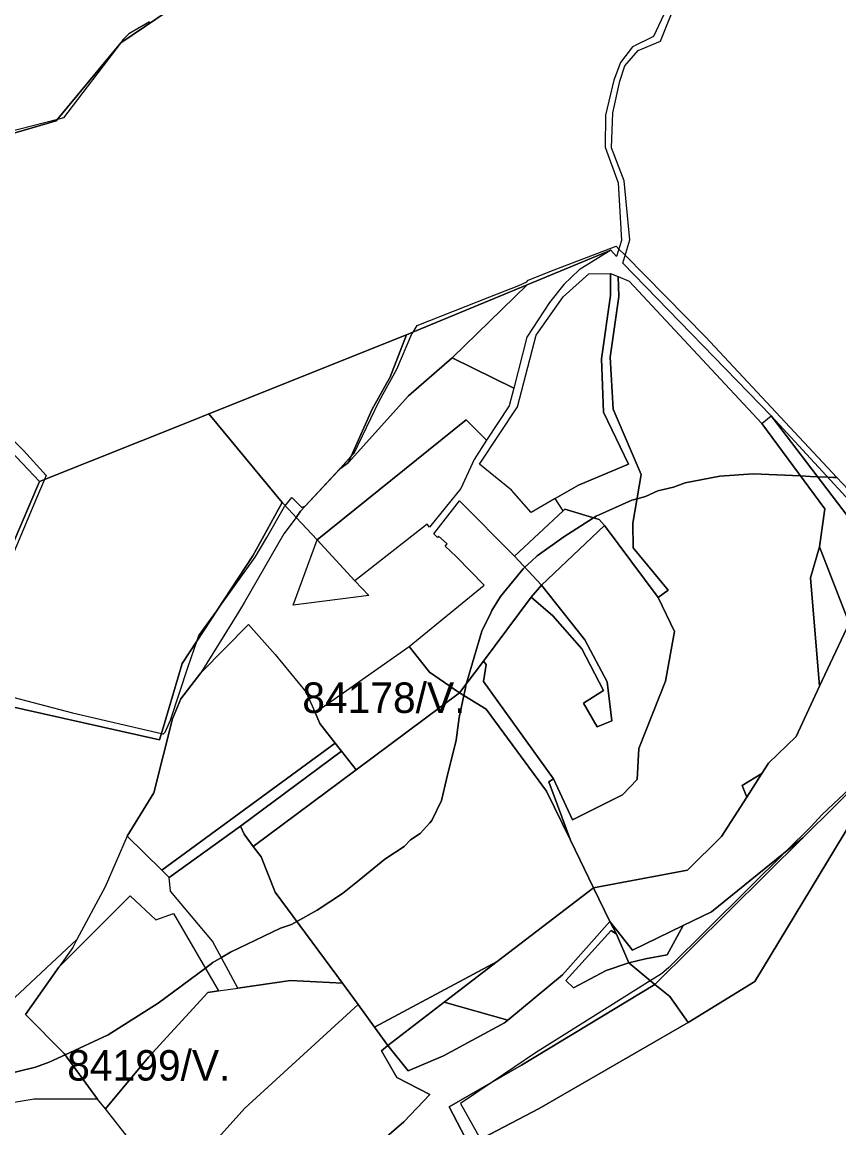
# Model space of a CAD drawing. Extents: x -477304 to -465429, y -1159113 to -1149210.
# Drawn here: x -472431 to -472029, y -1157531 to -1156987 of the extents above; entities that cross this region are included whole.
import ezdxf

# ---------------------------------------------------------------- set-up
doc = ezdxf.new("R2010")
doc.units = 0
for name, color, linetype in [('BPEJ_s', 7, 'Continuous'), ('orna_s', 7, 'Continuous'), ('PUPFL_s', 7, 'Continuous'), ('trav_porost_s', 7, 'Continuous')]:
    doc.layers.add(name, color=color, linetype=linetype)

msp = doc.modelspace()

# ---------------------------------------------------------------- linework, layer by layer
at = {"layer": 'BPEJ_s'}
for points in [[(-472368.61, -1156987.17), (-472378.82, -1156993.12), (-472381.8, -1156996.1), (-472382.95, -1156997.62), (-472410.93, -1157034.38), (-472413.93, -1157035.16), (-472438.8, -1157041.61)], [(-472368.61, -1156987.17), (-472378.82, -1156993.12), (-472381.8, -1156996.1), (-472382.95, -1156997.62), (-472410.93, -1157034.38), (-472413.93, -1157035.16), (-472438.8, -1157041.61)], [(-472439.01, -1157318.73), (-472406.47, -1157327.24), (-472362.78, -1157337.48), (-472362.02, -1157337.66), (-472360.96, -1157336.81), (-472358.41, -1157330.85), (-472349.58, -1157304.44), (-472345.18, -1157291.56), (-472344.7, -1157290.14), (-472344.37, -1157289.17), (-472335.74, -1157277.16), (-472316.72, -1157250.67), (-472311.01, -1157240.87), (-472302.16, -1157225.67), (-472302.04, -1157225.52), (-472301.89, -1157225.32), (-472298.64, -1157221.32), (-472293.75, -1157226.22), (-472291.93, -1157225.31), (-472275.85, -1157208.09), (-472269.56, -1157201.13), (-472268.44, -1157199.89), (-472268.02, -1157199.42), (-472255.68, -1157173.9), (-472246.96, -1157158.16), (-472239.52, -1157140.72), (-472238.98, -1157139.87), (-472236.96, -1157136.68), (-472201.23, -1157122.54), (-472186.99, -1157116.9), (-472182.94, -1157115.2), (-472182.43, -1157114.51), (-472182.31, -1157114.35), (-472169.55, -1157109.24), (-472139.08, -1157097.59), (-472137.69, -1157099), (-472134.66, -1157102.08), (-472095.11, -1157142.21), (-472030.45, -1157211.49)], [(-472439.01, -1157318.73), (-472406.47, -1157327.24), (-472362.78, -1157337.48), (-472362.02, -1157337.66), (-472360.96, -1157336.81), (-472358.41, -1157330.85), (-472349.58, -1157304.44), (-472345.18, -1157291.56), (-472344.7, -1157290.14), (-472344.37, -1157289.17), (-472335.74, -1157277.16), (-472316.72, -1157250.67), (-472311.01, -1157240.87), (-472302.16, -1157225.67), (-472302.04, -1157225.52), (-472301.89, -1157225.32), (-472298.64, -1157221.32), (-472293.75, -1157226.22), (-472291.93, -1157225.31), (-472275.85, -1157208.09), (-472269.56, -1157201.13), (-472268.44, -1157199.89), (-472268.02, -1157199.42), (-472255.68, -1157173.9), (-472246.96, -1157158.16), (-472239.52, -1157140.72), (-472238.98, -1157139.87), (-472236.96, -1157136.68), (-472201.23, -1157122.54), (-472186.99, -1157116.9), (-472182.94, -1157115.2), (-472182.43, -1157114.51), (-472182.31, -1157114.35), (-472169.55, -1157109.24), (-472139.08, -1157097.59), (-472137.69, -1157099), (-472134.66, -1157102.08), (-472095.11, -1157142.21), (-472030.45, -1157211.49), (-471969.2, -1157276.41)], [(-472439.97, -1157188.66), (-472430.5, -1157198.35), (-472419.43, -1157210.37), (-472420.27, -1157212.36), (-472424.19, -1157221.65), (-472440.5, -1157260.24)], [(-472439.97, -1157188.66), (-472430.5, -1157198.35), (-472419.43, -1157210.37), (-472420.27, -1157212.36), (-472424.19, -1157221.65), (-472440.5, -1157260.24)], [(-472030.45, -1157211.49), (-472032.07, -1157211.41), (-472034.92, -1157211.28), (-472039.86, -1157211.06), (-472043.4, -1157210.9), (-472048.41, -1157210.68), (-472071.71, -1157209.63), (-472088.09, -1157210.69), (-472105.11, -1157214.09), (-472110.85, -1157216.22), (-472118.5, -1157217.92), (-472124.67, -1157220.69), (-472128.74, -1157221.87), (-472131.26, -1157222.6), (-472148.92, -1157230.47), (-472150.14, -1157231.25), (-472164.87, -1157240.68), (-472177.84, -1157250.04), (-472180.67, -1157252.61), (-472183.98, -1157255.61), (-472184.42, -1157256.01), (-472184.86, -1157256.42), (-472195.92, -1157270.03), (-472200.17, -1157276.83), (-472200.72, -1157277.97), (-472205.07, -1157287.04), (-472212.72, -1157312.56), (-472212.81, -1157312.96), (-472213.41, -1157315.83), (-472214.01, -1157318.65), (-472216.34, -1157329.58), (-472216.67, -1157332.06), (-472217.82, -1157340.64), (-472222.51, -1157359.93), (-472225.06, -1157370.41), (-472229.73, -1157380.19), (-472230.74, -1157381.31), (-472235.48, -1157386.57), (-472240.24, -1157389.78), (-472243.35, -1157392.95), (-472252.92, -1157399.33), (-472265.57, -1157409.53), (-472273.76, -1157416.14), (-472286.09, -1157424.43), (-472296.17, -1157429.97), (-472298.85, -1157431.45), (-472304.17, -1157433.15), (-472328.84, -1157445.06), (-472333.28, -1157447.66), (-472337.56, -1157450.16), (-472341.16, -1157452.85), (-472364.36, -1157470.16), (-472389.03, -1157485.68), (-472410.19, -1157495.48), (-472411.98, -1157496.31), (-472413.78, -1157497.15), (-472417.95, -1157499.08), (-472424.76, -1157501.63), (-472438.8, -1157505.03)], [(-472328.84, -1157445.06), (-472304.17, -1157433.15), (-472298.85, -1157431.45), (-472296.17, -1157429.97), (-472286.09, -1157424.43), (-472273.76, -1157416.14), (-472265.57, -1157409.53), (-472252.92, -1157399.33), (-472243.35, -1157392.95), (-472240.24, -1157389.78), (-472235.48, -1157386.57), (-472230.74, -1157381.31), (-472229.73, -1157380.19), (-472225.06, -1157370.41), (-472222.51, -1157359.93), (-472217.82, -1157340.64), (-472216.67, -1157332.06), (-472216.34, -1157329.58), (-472214.01, -1157318.65), (-472213.41, -1157315.83), (-472212.81, -1157312.96), (-472212.72, -1157312.56), (-472205.07, -1157287.04), (-472200.72, -1157277.97), (-472200.17, -1157276.83), (-472195.92, -1157270.03), (-472184.86, -1157256.42), (-472184.42, -1157256.01), (-472183.98, -1157255.61), (-472180.67, -1157252.61), (-472177.84, -1157250.04), (-472164.87, -1157240.68), (-472150.14, -1157231.25), (-472148.92, -1157230.47), (-472131.26, -1157222.6), (-472128.74, -1157221.87), (-472124.67, -1157220.69), (-472118.5, -1157217.92), (-472110.85, -1157216.22), (-472105.11, -1157214.09), (-472088.09, -1157210.69), (-472071.71, -1157209.63), (-472048.41, -1157210.68), (-472043.4, -1157210.9), (-472039.86, -1157211.06), (-472034.92, -1157211.28), (-472032.07, -1157211.41), (-472030.45, -1157211.49)], [(-472030.45, -1157211.49), (-471969.2, -1157276.41)], [(-472021.31, -1157361.9), (-472037.69, -1157377.22), (-472043.22, -1157383.38), (-472055, -1157395.02), (-472113.19, -1157452.5), (-472116.8, -1157455.69), (-472122.24, -1157459.11), (-472178.69, -1157494.61), (-472200.02, -1157508.92), (-472215.72, -1157519.45), (-472205.74, -1157537.03)], [(-472021.31, -1157361.9), (-472037.69, -1157377.22), (-472043.22, -1157383.38), (-472055, -1157395.02), (-472113.19, -1157452.5), (-472116.8, -1157455.69), (-472122.24, -1157459.11), (-472178.69, -1157494.61), (-472200.02, -1157508.92), (-472215.72, -1157519.45), (-472205.74, -1157537.03)], [(-472438.8, -1157505.03), (-472424.76, -1157501.63), (-472417.95, -1157499.08), (-472413.78, -1157497.15), (-472411.98, -1157496.31), (-472410.19, -1157495.48), (-472389.03, -1157485.68), (-472364.36, -1157470.16), (-472341.16, -1157452.85), (-472337.56, -1157450.16), (-472333.28, -1157447.66), (-472328.84, -1157445.06)]]:
    msp.add_lwpolyline(points, dxfattribs=at)
at = {"layer": 'orna_s'}
msp.add_lwpolyline([(-472175.76, -1157264.45), (-472189.04, -1157250.17), (-472165.14, -1157227.77), (-472164.34, -1157227.02), (-472147.37, -1157232.08), (-472144.75, -1157234.97)], close=True, dxfattribs=at)
at = {"layer": 'PUPFL_s'}
for points in [[(-472476.37, -1156975.29), (-472460.19, -1156975.26), (-472426.99, -1156959.38), (-472415.58, -1156949.24), (-472394.67, -1156915.11), (-472375.46, -1156896.76), (-472369.2, -1156880.22), (-472357.97, -1156850.39), (-472351.8, -1156850.64), (-472270.77, -1156853.98), (-472230.8, -1156865.95), (-472215.62, -1156866.51), (-472221.16, -1156906.32), (-472251.67, -1156919.39), (-472287.03, -1156938.71), (-472307.14, -1156958.77), (-472336.68, -1156966.17), (-472382.8, -1156997.43), (-472414.59, -1157035.96), (-472473.75, -1157053.08), (-472475.82, -1157019.69), (-472479.18, -1156975.3)], [(-472250.54, -1157162.59), (-472250.45, -1157162.37), (-472242.22, -1157141.21), (-472237.13, -1157139.1), (-472182.84, -1157116.63), (-472219.78, -1157152.54), (-472241.24, -1157171.27), (-472270.98, -1157204.28), (-472266.52, -1157194.36), (-472259.09, -1157177.83)], [(-472303.39, -1157223.71), (-472339.55, -1157180.12), (-472242.22, -1157141.21), (-472250.45, -1157162.37), (-472250.54, -1157162.59), (-472259.09, -1157177.83), (-472266.52, -1157194.36), (-472270.98, -1157204.28), (-472274.96, -1157207.13), (-472294.37, -1157227.92), (-472296.53, -1157231.08), (-472298, -1157229.5)], [(-472347.56, -1157183.32), (-472339.55, -1157180.12), (-472303.39, -1157223.71), (-472317.87, -1157249.9), (-472352.64, -1157302.93), (-472361.12, -1157331.82), (-472362.44, -1157336.33), (-472363.67, -1157340.52), (-472468.5, -1157317.01), (-472436.15, -1157244.53), (-472422.84, -1157213.39)], [(-472087.18, -1157388.17), (-472074.7, -1157368.67), (-472067.3, -1157357.12), (-472064.04, -1157352.03), (-472050.56, -1157338.85), (-472038.94, -1157314.09), (-472024.43, -1157283.14), (-472039.04, -1157245.58), (-472036.42, -1157226.9), (-472067.45, -1157184.91), (-472062.73, -1157181.13), (-472002.68, -1157259.74), (-472002.71, -1157246.22), (-471966.11, -1157285.07), (-471999.55, -1157341.57), (-472047.26, -1157388.76), (-472092.2, -1157425.12), (-472106.15, -1157431.93), (-472131.06, -1157444.11), (-472142.19, -1157429.93), (-472150.23, -1157413.39), (-472104.03, -1157404.66)], [(-472002.71, -1157246.22), (-472002.68, -1157259.74), (-472062.73, -1157181.13)], [(-471999.55, -1157341.57), (-472070.75, -1157459.46), (-472103.61, -1157479.57), (-472112.69, -1157466.79), (-472120.05, -1157460.93), (-472047.26, -1157388.76)], [(-472120.05, -1157460.93), (-472132.85, -1157450.28), (-472124.69, -1157448.23), (-472113.92, -1157446.34), (-472106.15, -1157431.93), (-472092.2, -1157425.12), (-472047.26, -1157388.76)], [(-472197.53, -1157449.65), (-472150.23, -1157413.39), (-472142.19, -1157429.93), (-472165.44, -1157456.16), (-472192.32, -1157478.46), (-472223.6, -1157469.64)], [(-472124.69, -1157448.23), (-472132.85, -1157450.28), (-472138.93, -1157436.19), (-472142.19, -1157429.93), (-472131.06, -1157444.11), (-472106.15, -1157431.93), (-472113.92, -1157446.34)], [(-472159.99, -1157462.64), (-472163.79, -1157458.91), (-472141.49, -1157434.34), (-472138.93, -1157436.19), (-472132.85, -1157450.28), (-472143.98, -1157454.12)], [(-472257.9, -1157482.01), (-472197.53, -1157449.65), (-472223.6, -1157469.64), (-472251.45, -1157491)], [(-472390.33, -1157522.2), (-472369.22, -1157496.77), (-472339.96, -1157464.84), (-472334.65, -1157464.06), (-472325.19, -1157462.68), (-472299.29, -1157458.9), (-472273.71, -1157460.3), (-472265.96, -1157470.77), (-472321.73, -1157521.86), (-472358.05, -1157562.15), (-472378.98, -1157536.55)], [(-472112.69, -1157466.79), (-472103.61, -1157479.57), (-472176.87, -1157522.01), (-472211.42, -1157539.99), (-472221.24, -1157521.16), (-472185.62, -1157500.61), (-472120.05, -1157460.93)], [(-472241.39, -1157503.34), (-472251.45, -1157491), (-472223.6, -1157469.64), (-472192.32, -1157478.46), (-472194.05, -1157479.76), (-472223.94, -1157495.96)], [(-472254.55, -1157493.58), (-472246.96, -1157506.72), (-472230.7, -1157515.11), (-472243.5, -1157528.57), (-472256.82, -1157540.05), (-472260.23, -1157536.31), (-472267.52, -1157543.22), (-472252.77, -1157559.92), (-472275.59, -1157586), (-472302.9, -1157604.64), (-472323.18, -1157619.07), (-472329.71, -1157601.05), (-472350.29, -1157571.63), (-472358.05, -1157562.15), (-472321.73, -1157521.86), (-472265.96, -1157470.77), (-472257.9, -1157482.01), (-472251.45, -1157491)]]:
    msp.add_lwpolyline(points, close=True, dxfattribs=at)
for points in [[(-472473.75, -1157053.08), (-472414.59, -1157035.96), (-472382.8, -1156997.43), (-472336.68, -1156966.17)], [(-472111.98, -1156975.72), (-472120.66, -1156994.46), (-472130.93, -1156999.52), (-472136.92, -1157007.17), (-472140.19, -1157015.85), (-472144.26, -1157033.09), (-472144.52, -1157048.8), (-472138.07, -1157066.42), (-472136.41, -1157094.86), (-472138.86, -1157102.74), (-472141.73, -1157099.61), (-472182.84, -1157116.63), (-472237.13, -1157139.1), (-472242.22, -1157141.21), (-472339.55, -1157180.12), (-472347.56, -1157183.32), (-472422.84, -1157213.39), (-472439.7, -1157195.45)], [(-472002.71, -1157246.22), (-472062.73, -1157181.13), (-472135.82, -1157105.92), (-472132.33, -1157094.42), (-472135.04, -1157065.47), (-472141.34, -1157049.12), (-472140.73, -1157032), (-472137.22, -1157016.42), (-472134.74, -1157008.79), (-472128.22, -1157001.2), (-472117.22, -1156996.68), (-472108.79, -1156975.73)], [(-472439.7, -1157195.45), (-472422.84, -1157213.39), (-472436.15, -1157244.53)], [(-472468.5, -1157317.01), (-472363.67, -1157340.52), (-472362.44, -1157336.33), (-472361.12, -1157331.82), (-472352.64, -1157302.93), (-472317.87, -1157249.9), (-472303.39, -1157223.71), (-472298, -1157229.5), (-472296.53, -1157231.08), (-472302.52, -1157239.17), (-472321.84, -1157272.79), (-472324.92, -1157277.76), (-472343.45, -1157307.61), (-472353.2, -1157320.38), (-472357.3, -1157330.26), (-472366.47, -1157366.62), (-472379.72, -1157387.96), (-472390.52, -1157412.86), (-472404.36, -1157438.77), (-472419.32, -1157452.73), (-472445.51, -1157477.18)], [(-472355.74, -1158054.76), (-472376.8, -1158015.46), (-472272.3, -1158000.48), (-472262.61, -1157999.09), (-472184.48, -1157986.66), (-472174.52, -1157955.44), (-472158.81, -1157911.58), (-472156.43, -1157903.26), (-472124.56, -1157817.5), (-472122.9, -1157812.58), (-472096.38, -1157734.96), (-472159.13, -1157625.48), (-472184.94, -1157581.75), (-472211.42, -1157539.99), (-472176.87, -1157522.01), (-472103.61, -1157479.57), (-472070.75, -1157459.46), (-471999.55, -1157341.57)], [(-472256.82, -1157540.05), (-472243.5, -1157528.57), (-472230.7, -1157515.11), (-472246.96, -1157506.72), (-472254.55, -1157493.58), (-472251.45, -1157491), (-472241.39, -1157503.34), (-472223.94, -1157495.96), (-472194.05, -1157479.76), (-472192.32, -1157478.46), (-472165.44, -1157456.16), (-472142.19, -1157429.93), (-472138.93, -1157436.19), (-472141.49, -1157434.34), (-472163.79, -1157458.91), (-472159.99, -1157462.64), (-472143.98, -1157454.12), (-472132.85, -1157450.28), (-472120.05, -1157460.93), (-472185.62, -1157500.61), (-472221.24, -1157521.16), (-472211.42, -1157539.99)]]:
    msp.add_lwpolyline(points, dxfattribs=at)
at = {"layer": 'trav_porost_s'}
for points in [[(-472189.4, -1157167.4), (-472219.78, -1157152.54), (-472182.84, -1157116.63), (-472141.73, -1157099.61), (-472157.18, -1157109.25), (-472164.83, -1157116.37), (-472171.84, -1157125.31), (-472182.96, -1157142.41)], [(-472165.12, -1157122.56), (-472152.48, -1157111.16), (-472141.79, -1157111.03), (-472141.91, -1157121.87), (-472146.27, -1157152.95), (-472145.32, -1157179.29), (-472133.03, -1157204.79), (-472157.58, -1157215.26), (-472169.02, -1157221.79), (-472180.89, -1157228.57), (-472190.56, -1157217.6), (-472206.25, -1157204.92), (-472187.64, -1157176.63), (-472178.42, -1157141.34)], [(-472164.34, -1157227.02), (-472165.14, -1157227.77), (-472169.02, -1157221.79), (-472157.58, -1157215.26), (-472133.03, -1157204.79), (-472145.32, -1157179.29), (-472146.27, -1157152.95), (-472141.91, -1157121.87), (-472141.79, -1157111.03), (-472138.11, -1157112.42), (-472137.8, -1157122.42), (-472141.95, -1157152.18), (-472140.46, -1157177.79), (-472126.69, -1157209.87), (-472130.81, -1157233.96), (-472130.67, -1157246.01), (-472113.48, -1157266.9), (-472118.4, -1157270.49), (-472144.75, -1157234.97), (-472147.37, -1157232.08)], [(-472127.87, -1157344.81), (-472114.78, -1157311.57), (-472110.28, -1157287.27), (-472118.4, -1157270.49), (-472113.48, -1157266.9), (-472130.67, -1157246.01), (-472130.81, -1157233.96), (-472126.69, -1157209.87), (-472140.46, -1157177.79), (-472141.95, -1157152.18), (-472137.8, -1157122.42), (-472138.11, -1157112.42), (-472132.67, -1157114.74), (-472067.45, -1157184.91), (-472036.42, -1157226.9), (-472039.04, -1157245.58), (-472043.42, -1157260.87), (-472038.94, -1157314.09), (-472050.56, -1157338.85), (-472064.04, -1157352.03), (-472067.3, -1157357.12), (-472077.09, -1157362.92), (-472074.7, -1157368.67), (-472087.18, -1157388.17), (-472104.03, -1157404.66), (-472150.23, -1157413.39), (-472161.57, -1157389.97), (-472172.17, -1157361.26), (-472169.87, -1157359.7), (-472160.47, -1157379.82), (-472135.87, -1157367.58), (-472128.67, -1157360.09)], [(-472296.53, -1157231.08), (-472294.37, -1157227.92), (-472274.96, -1157207.13), (-472270.98, -1157204.28), (-472241.24, -1157171.27), (-472219.78, -1157152.54), (-472189.4, -1157167.4), (-472191.71, -1157176.15), (-472202.77, -1157193.05), (-472212.9, -1157183.09), (-472286.22, -1157242.17)], [(-472202.77, -1157193.05), (-472208.93, -1157202.48), (-472215.48, -1157216.89), (-472230.85, -1157235.79), (-472232.05, -1157234.34), (-472267.6, -1157262.2), (-472286.22, -1157242.17), (-472212.9, -1157183.09)], [(-472222.23, -1157244.13), (-472226.46, -1157240.26), (-472227.02, -1157240.88), (-472228.76, -1157239.18), (-472216.06, -1157222.93), (-472189.04, -1157250.17), (-472175.76, -1157264.45), (-472180.86, -1157270.39), (-472204.38, -1157301.73), (-472216.11, -1157317.37), (-472230.9, -1157307.27), (-472240.84, -1157294.65), (-472203.99, -1157264.44), (-472217.6, -1157250.44), (-472223.26, -1157245.26)], [(-472204.38, -1157301.73), (-472180.86, -1157270.39), (-472170.19, -1157279.53), (-472155.94, -1157295.72), (-472145.36, -1157316.28), (-472155.15, -1157322.45), (-472148.45, -1157334.16), (-472141.22, -1157331.18), (-472143.5, -1157312.01), (-472154.54, -1157291.33), (-472175.76, -1157264.45), (-472144.75, -1157234.97), (-472118.4, -1157270.49), (-472110.28, -1157287.27), (-472114.78, -1157311.57), (-472127.87, -1157344.81), (-472128.67, -1157360.09), (-472135.87, -1157367.58), (-472160.47, -1157379.82), (-472169.87, -1157359.7), (-472204.37, -1157311.75), (-472203.05, -1157303.37)], [(-472297.91, -1157274.31), (-472286.22, -1157242.17), (-472267.6, -1157262.2), (-472260.75, -1157269.57)], [(-472038.94, -1157314.09), (-472043.42, -1157260.87), (-472039.04, -1157245.58), (-472024.43, -1157283.14)], [(-472141.22, -1157331.18), (-472148.45, -1157334.16), (-472155.15, -1157322.45), (-472145.36, -1157316.28), (-472155.94, -1157295.72), (-472170.19, -1157279.53), (-472180.86, -1157270.39), (-472175.76, -1157264.45), (-472154.54, -1157291.33), (-472143.5, -1157312.01)], [(-472277.29, -1157342.11), (-472362.59, -1157404.74), (-472379.72, -1157387.96), (-472366.47, -1157366.62), (-472357.3, -1157330.26), (-472353.2, -1157320.38), (-472343.45, -1157307.61), (-472319.89, -1157283.75), (-472306.89, -1157298.55), (-472291.78, -1157316.87), (-472287.23, -1157327.09), (-472284.84, -1157332.47)], [(-472267, -1157355.32), (-472274.26, -1157346.08), (-472277.29, -1157342.11), (-472284.84, -1157332.47), (-472287.23, -1157327.09), (-472240.84, -1157294.65), (-472230.9, -1157307.27), (-472216.11, -1157317.37)], [(-472216.11, -1157317.37), (-472204.38, -1157301.73), (-472203.05, -1157303.37), (-472204.37, -1157311.75), (-472169.87, -1157359.7), (-472172.17, -1157361.26), (-472161.57, -1157389.97), (-472173.25, -1157365.82), (-472203, -1157325.38)], [(-472265.96, -1157470.77), (-472273.71, -1157460.3), (-472306.91, -1157415.48), (-472313.75, -1157398.17), (-472317.64, -1157393.08), (-472267, -1157355.32), (-472216.11, -1157317.37), (-472203, -1157325.38), (-472173.25, -1157365.82), (-472161.57, -1157389.97), (-472150.23, -1157413.39), (-472197.53, -1157449.65), (-472257.9, -1157482.01)], [(-472277.29, -1157342.11), (-472274.26, -1157346.08), (-472323.92, -1157383.01), (-472359.03, -1157408.23), (-472362.59, -1157404.74)], [(-472322.14, -1157386.95), (-472323.92, -1157383.01), (-472274.26, -1157346.08), (-472267, -1157355.32), (-472317.64, -1157393.08)], [(-472077.09, -1157362.92), (-472067.3, -1157357.12), (-472074.7, -1157368.67)], [(-472317.64, -1157393.08), (-472313.75, -1157398.17), (-472306.91, -1157415.48), (-472273.71, -1157460.3), (-472299.29, -1157458.9), (-472325.19, -1157462.68), (-472337.6, -1157439.65), (-472358.33, -1157415.05), (-472359.03, -1157408.23), (-472323.92, -1157383.01), (-472322.14, -1157386.95)], [(-472365.48, -1157429.06), (-472356.78, -1157425.96), (-472334.65, -1157464.06), (-472339.96, -1157464.84), (-472369.22, -1157496.77), (-472390.33, -1157522.2), (-472394.17, -1157517.34), (-472410.58, -1157494.95), (-472429.61, -1157475.65), (-472413.31, -1157452.45), (-472378.24, -1157417.35)], [(-472457.59, -1157526.44), (-472470.73, -1157520.43), (-472475.87, -1157518.03), (-472445.51, -1157477.18), (-472419.32, -1157452.73), (-472404.36, -1157438.77), (-472406.44, -1157442.67), (-472413.31, -1157452.45), (-472429.61, -1157475.65), (-472410.58, -1157494.95), (-472394.17, -1157517.34), (-472425.36, -1157517.36), (-472446.28, -1157520.83)]]:
    msp.add_lwpolyline(points, close=True, dxfattribs=at)

# ---------------------------------------------------------------- texts
at = {"layer": 'BPEJ_s'}
for s, p in [('84178/V.', (-472293.48, -1157327.29)), ('84199/V.', (-472409.15, -1157508.22))]:
    msp.add_text(s, height=15, dxfattribs=at).set_placement(p)

doc.saveas('drawing.dxf')
